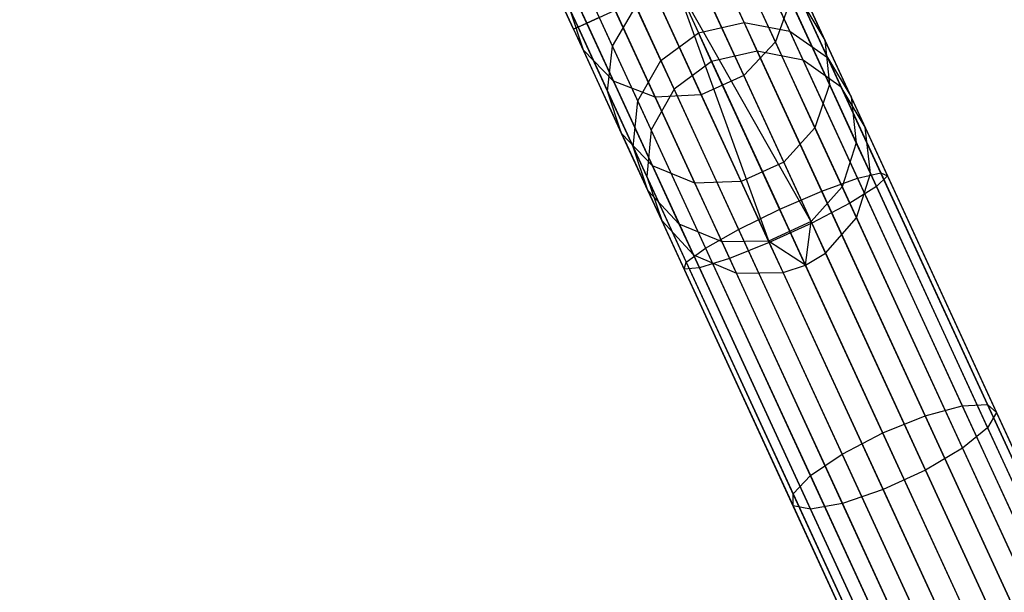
# Model space of a CAD drawing. Extents: x -102 to 102, y -101 to 102.
# Tile 293 of 481: x 27.91 to 36.66, y -78.69 to -73.6. Entities that reach past the tile are written whole.
import ezdxf

# ---------------------------------------------------------------- set-up
doc = ezdxf.new("R2010")
doc.units = 0
doc.header["$LTSCALE"] = 25.4
doc.layers.get('0').update_dxf_attribs({"linetype": 'CONTINUOUS'})

# ---------------------------------------------------------------- blocks, each defined once
blk = doc.blocks.new('NL2500011659_STL')
at = {"color": 0}
for p, q in [((17.4382, -39.6168, -6.8309), (32.9503, -73.6274, -7)), ((17.4382, -39.6168, -6.8309), (32.9503, -73.6274, -7)), ((32.8336, -73.6811, -7.3955), (17.2098, -39.7218, -7.6045)), ((17.2098, -39.7218, -7.3955), (32.8336, -73.6811, -7.3955)), ((32.8336, -73.6811, -7.3955), (17.2098, -39.7218, -7.6045)), ((17.2098, -39.7218, -7.6045), (32.8731, -73.663, -7.809)), ((17.2098, -39.7218, -7.6045), (32.8731, -73.663, -7.809)), ((17.2098, -39.7218, -7.3955), (32.8336, -73.6811, -7.3955)), ((17.2493, -39.7037, -7.809), (32.8731, -73.663, -7.809)), ((17.2493, -39.7037, -7.809), (32.8731, -73.663, -7.809)), ((32.9503, -73.6274, -7), (17.2493, -39.7037, -7.191)), ((17.2493, -39.7037, -7.191), (32.8336, -73.6811, -7.3955)), ((17.2493, -39.7037, -7.191), (32.8336, -73.6811, -7.3955)), ((32.9503, -73.6274, -7), (17.2493, -39.7037, -7.191)), ((32.8731, -73.663, -7.809), (17.3266, -39.6681, -8)), ((32.8731, -73.663, -7.809), (17.3266, -39.6681, -8)), ((17.3266, -39.6681, -7), (32.9503, -73.6274, -7)), ((17.3266, -39.6681, -7), (32.9503, -73.6274, -7)), ((34.627, -73.7935, -295.9127), (34.169, -72.7979, -298.0493)), ((34.627, -73.7935, -295.9127), (34.169, -72.7979, -298.0493)), ((34.5238, -72.9035, -7), (35.5256, -75.0809, -7.1406)), ((34.5238, -72.9035, -7), (35.5256, -75.0809, -7.1406)), ((34.6011, -72.868, -7.809), (35.5633, -74.9595, -7.9441)), ((34.6011, -72.868, -7.809), (35.5633, -74.9595, -7.9441)), ((34.6406, -72.8498, -7.3955), (35.623, -74.9852, -7.5334)), ((34.6406, -72.8498, -7.3955), (35.623, -74.9852, -7.5334)), ((32.9203, -73.8695, -295.6279), (32.4777, -72.9076, -297.6922)), ((32.9203, -73.8695, -295.6279), (32.4777, -72.9076, -297.6922)), ((34.4122, -72.9549, -8.1691), (35.3569, -75.0081, -8.3017)), ((34.4122, -72.9549, -8.1691), (35.3569, -75.0081, -8.3017)), ((34.2711, -73.0198, -6.691), (35.288, -75.2301, -6.8337)), ((34.2711, -73.0198, -6.691), (35.288, -75.2301, -6.8337)), ((35.0674, -73.7776, -293.4554), (34.7272, -73.0381, -295.6279)), ((35.0674, -73.7776, -293.4554), (34.7272, -73.0381, -295.6279)), ((33.1882, -74.1444, -295.7878), (32.7369, -73.1636, -297.8927)), ((33.1882, -74.1444, -295.7878), (32.7369, -73.1636, -297.8927)), ((33.18, -73.8326, -293.2262), (32.8529, -73.1216, -295.3151)), ((33.18, -73.8326, -293.2262), (32.8529, -73.1216, -295.3151)), ((34.3466, -74.0928, -295.9811), (33.8848, -73.0891, -298.1351)), ((34.3466, -74.0928, -295.9811), (33.8848, -73.0891, -298.1351)), ((34.1066, -73.0955, -8.4135), (35.0393, -75.1228, -8.5444)), ((34.1066, -73.0955, -8.4135), (35.0393, -75.1228, -8.5444)), ((34.3485, -73.6213, -291.016), (34.127, -73.1399, -293.1538)), ((34.3485, -73.6213, -291.016), (34.127, -73.1399, -293.1538)), ((33.723, -73.2349, -293.1282), (33.9435, -73.7141, -291.0001)), ((33.723, -73.2349, -293.1282), (33.9435, -73.7141, -291.0001)), ((33.926, -73.1786, -6.5218), (34.9511, -75.4068, -6.6657)), ((33.926, -73.1786, -6.5218), (34.9511, -75.4068, -6.6657)), ((34.7545, -73.699, -291.061), (34.5302, -73.2113, -293.2262)), ((34.7545, -73.699, -291.061), (34.5302, -73.2113, -293.2262)), ((33.5591, -74.2849, -295.9127), (33.101, -73.2893, -298.0493)), ((33.5591, -74.2849, -295.9127), (33.101, -73.2893, -298.0493)), ((33.9688, -74.2666, -295.9811), (33.5071, -73.2629, -298.1351)), ((33.9688, -74.2666, -295.9811), (33.5071, -73.2629, -298.1351)), ((33.7371, -73.2655, -6.5), (34.9511, -75.4068, -6.6657)), ((33.7371, -73.2655, -6.5), (34.9511, -75.4068, -6.6657)), ((33.7371, -73.2655, -6.5), (34.5734, -75.5806, -6.6657)), ((33.7371, -73.2655, -6.5), (34.5734, -75.5806, -6.6657)), ((33.7371, -73.2655, -8.5), (34.6656, -75.2836, -8.6303)), ((33.7371, -73.2655, -8.5), (34.6656, -75.2836, -8.6303)), ((33.5482, -73.3524, -6.5218), (34.5734, -75.5806, -6.6657)), ((33.5482, -73.3524, -6.5218), (34.5734, -75.5806, -6.6657)), ((34.7617, -73.4204, -295.7878), (34.627, -73.7935, -295.9127)), ((34.7617, -73.4204, -295.7878), (34.627, -73.7935, -295.9127)), ((35.1086, -74.1744, -293.5725), (34.7617, -73.4204, -295.7878)), ((35.1086, -74.1744, -293.5725), (34.7617, -73.4204, -295.7878)), ((32.9203, -73.8695, -295.6279), (32.8017, -73.5077, -295.4607)), ((33.1348, -74.2319, -293.3329), (32.8017, -73.5077, -295.4607)), ((32.9203, -73.8695, -295.6279), (32.8017, -73.5077, -295.4607)), ((33.1348, -74.2319, -293.3329), (32.8017, -73.5077, -295.4607)), ((32.9503, -73.6274, -7), (33.2031, -73.5111, -6.691)), ((32.9503, -73.6274, -7), (33.2031, -73.5111, -6.691)), ((33.18, -73.8326, -293.2262), (33.388, -73.4799, -293.1538)), ((33.18, -73.8326, -293.2262), (33.388, -73.4799, -293.1538)), ((33.2031, -73.5111, -6.691), (34.22, -75.7214, -6.8337)), ((33.2031, -73.5111, -6.691), (34.22, -75.7214, -6.8337)), ((33.3676, -73.4355, -8.4135), (34.3003, -75.4628, -8.5444)), ((33.3676, -73.4355, -8.4135), (34.3003, -75.4628, -8.5444)), ((33.6095, -73.9613, -291.016), (33.388, -73.4799, -293.1538)), ((33.6095, -73.9613, -291.016), (33.388, -73.4799, -293.1538)), ((34.8628, -73.4369, -293.3329), (35.0674, -73.7776, -293.4554)), ((35.0914, -73.9336, -291.1274), (34.8628, -73.4369, -293.3329)), ((35.0914, -73.9336, -291.1274), (34.8628, -73.4369, -293.3329)), ((34.8628, -73.4369, -293.3329), (35.0674, -73.7776, -293.4554)), ((33.062, -73.5761, -8.1691), (32.8731, -73.663, -7.809)), ((33.062, -73.5761, -8.1691), (32.8731, -73.663, -7.809)), ((33.062, -73.5761, -8.1691), (34.0066, -75.6293, -8.3017)), ((33.062, -73.5761, -8.1691), (34.0066, -75.6293, -8.3017)), ((32.8336, -73.6811, -7.3955), (32.9503, -73.6274, -7)), ((32.8336, -73.6811, -7.3955), (32.9503, -73.6274, -7)), ((32.8731, -73.663, -7.809), (32.8336, -73.6811, -7.3955)), ((32.8731, -73.663, -7.809), (32.8336, -73.6811, -7.3955)), ((32.8336, -73.6811, -7.3955), (33.8161, -75.8166, -7.5334)), ((32.8336, -73.6811, -7.3955), (33.8161, -75.8166, -7.5334)), ((32.8731, -73.663, -7.809), (33.8353, -75.7545, -7.9441)), ((32.8731, -73.663, -7.809), (33.8353, -75.7545, -7.9441)), ((32.9503, -73.6274, -7), (33.9521, -75.8049, -7.1406)), ((32.9503, -73.6274, -7), (33.9521, -75.8049, -7.1406)), ((33.9435, -73.7141, -291.0001), (34.3485, -73.6213, -291.016)), ((33.9435, -73.7141, -291.0001), (34.3485, -73.6213, -291.016)), ((34.3485, -73.6213, -291.016), (34.7545, -73.699, -291.061)), ((34.4656, -73.8758, -288.8314), (34.3485, -73.6213, -291.016)), ((34.4656, -73.8758, -288.8314), (34.3485, -73.6213, -291.016)), ((34.3485, -73.6213, -291.016), (34.7545, -73.699, -291.061)), ((33.6095, -73.9613, -291.016), (33.9435, -73.7141, -291.0001)), ((33.6095, -73.9613, -291.016), (33.9435, -73.7141, -291.0001)), ((34.0601, -73.9675, -288.8254), (33.9435, -73.7141, -291.0001)), ((34.0601, -73.9675, -288.8254), (33.9435, -73.7141, -291.0001)), ((34.7545, -73.699, -291.061), (35.0914, -73.9336, -291.1274)), ((34.8731, -73.9567, -288.8484), (34.7545, -73.699, -291.061)), ((34.8731, -73.9567, -288.8484), (34.7545, -73.699, -291.061)), ((34.7545, -73.699, -291.061), (35.0914, -73.9336, -291.1274)), ((35.0674, -73.7776, -293.4554), (35.1086, -74.1744, -293.5725)), ((35.3007, -74.2847, -291.2036), (35.0674, -73.7776, -293.4554)), ((35.3007, -74.2847, -291.2036), (35.0674, -73.7776, -293.4554)), ((35.0674, -73.7776, -293.4554), (35.1086, -74.1744, -293.5725)), ((33.1348, -74.2319, -293.3329), (33.18, -73.8326, -293.2262)), ((33.1348, -74.2319, -293.3329), (33.18, -73.8326, -293.2262)), ((33.4043, -74.3202, -291.061), (33.18, -73.8326, -293.2262)), ((33.4043, -74.3202, -291.061), (33.18, -73.8326, -293.2262)), ((34.627, -73.7935, -295.9127), (34.3466, -74.0928, -295.9811)), ((34.627, -73.7935, -295.9127), (34.3466, -74.0928, -295.9811)), ((34.9791, -74.5589, -293.6641), (34.627, -73.7935, -295.9127)), ((34.9791, -74.5589, -293.6641), (34.627, -73.7935, -295.9127)), ((33.1882, -74.1444, -295.7878), (32.9203, -73.8695, -295.6279)), ((33.2604, -74.6089, -293.4554), (32.9203, -73.8695, -295.6279)), ((33.1882, -74.1444, -295.7878), (32.9203, -73.8695, -295.6279)), ((33.2604, -74.6089, -293.4554), (32.9203, -73.8695, -295.6279)), ((34.4656, -73.8758, -288.8314), (34.0601, -73.9675, -288.8254)), ((34.4656, -73.8758, -288.8314), (34.0601, -73.9675, -288.8254)), ((42.0645, -90.3926, -28.8314), (34.4656, -73.8758, -288.8314)), ((34.8731, -73.9567, -288.8484), (34.4656, -73.8758, -288.8314)), ((42.0645, -90.3926, -28.8314), (34.4656, -73.8758, -288.8314)), ((34.8731, -73.9567, -288.8484), (34.4656, -73.8758, -288.8314)), ((42.4721, -90.4735, -28.8485), (34.8731, -73.9567, -288.8484)), ((35.2122, -74.1962, -288.8736), (34.8731, -73.9567, -288.8484)), ((42.4721, -90.4735, -28.8485), (34.8731, -73.9567, -288.8484)), ((35.2122, -74.1962, -288.8736), (34.8731, -73.9567, -288.8484)), ((35.0914, -73.9336, -291.1274), (35.3007, -74.2847, -291.2036)), ((35.2122, -74.1962, -288.8736), (35.0914, -73.9336, -291.1274)), ((35.2122, -74.1962, -288.8736), (35.0914, -73.9336, -291.1274)), ((35.0914, -73.9336, -291.1274), (35.3007, -74.2847, -291.2036)), ((33.4043, -74.3202, -291.061), (33.6095, -73.9613, -291.016)), ((33.4043, -74.3202, -291.061), (33.6095, -73.9613, -291.016)), ((33.7266, -74.2158, -288.8314), (33.6095, -73.9613, -291.016)), ((33.7266, -74.2158, -288.8314), (33.6095, -73.9613, -291.016)), ((34.0601, -73.9675, -288.8254), (33.7266, -74.2158, -288.8314)), ((34.0601, -73.9675, -288.8254), (33.7266, -74.2158, -288.8314)), ((41.659, -90.4843, -28.8254), (34.0601, -73.9675, -288.8254)), ((41.659, -90.4843, -28.8254), (34.0601, -73.9675, -288.8254)), ((34.3466, -74.0928, -295.9811), (33.9688, -74.2666, -295.9811)), ((34.3466, -74.0928, -295.9811), (33.9688, -74.2666, -295.9811)), ((34.7016, -74.8644, -293.7142), (34.3466, -74.0928, -295.9811)), ((34.7016, -74.8644, -293.7142), (34.3466, -74.0928, -295.9811)), ((33.5591, -74.2849, -295.9127), (33.1882, -74.1444, -295.7878)), ((33.5351, -74.8984, -293.5725), (33.1882, -74.1444, -295.7878)), ((33.5591, -74.2849, -295.9127), (33.1882, -74.1444, -295.7878)), ((33.5351, -74.8984, -293.5725), (33.1882, -74.1444, -295.7878)), ((33.7266, -74.2158, -288.8314), (33.5229, -74.5779, -288.8484)), ((33.7266, -74.2158, -288.8314), (33.5229, -74.5779, -288.8484)), ((41.3255, -90.7326, -28.8314), (33.7266, -74.2158, -288.8314)), ((41.3255, -90.7326, -28.8314), (33.7266, -74.2158, -288.8314)), ((35.1086, -74.1744, -293.5725), (34.9791, -74.5589, -293.6641)), ((35.1086, -74.1744, -293.5725), (34.9791, -74.5589, -293.6641)), ((35.3465, -74.6915, -291.2764), (35.1086, -74.1744, -293.5725)), ((35.3465, -74.6915, -291.2764), (35.1086, -74.1744, -293.5725)), ((42.8111, -90.713, -28.8736), (35.2122, -74.1962, -288.8736)), ((35.4241, -74.5528, -288.9024), (35.2122, -74.1962, -288.8736)), ((42.8111, -90.713, -28.8736), (35.2122, -74.1962, -288.8736)), ((35.4241, -74.5528, -288.9024), (35.2122, -74.1962, -288.8736)), ((33.2604, -74.6089, -293.4554), (33.1348, -74.2319, -293.3329)), ((33.3634, -74.7286, -291.1274), (33.1348, -74.2319, -293.3329)), ((33.2604, -74.6089, -293.4554), (33.1348, -74.2319, -293.3329)), ((33.3634, -74.7286, -291.1274), (33.1348, -74.2319, -293.3329)), ((33.9688, -74.2666, -295.9811), (33.5591, -74.2849, -295.9127)), ((33.9688, -74.2666, -295.9811), (33.5591, -74.2849, -295.9127)), ((33.9112, -75.0502, -293.6641), (33.5591, -74.2849, -295.9127)), ((33.9112, -75.0502, -293.6641), (33.5591, -74.2849, -295.9127)), ((34.3238, -75.0382, -293.7142), (33.9688, -74.2666, -295.9811)), ((34.3238, -75.0382, -293.7142), (33.9688, -74.2666, -295.9811)), ((35.3007, -74.2847, -291.2036), (35.3465, -74.6915, -291.2764)), ((35.4241, -74.5528, -288.9024), (35.3007, -74.2847, -291.2036)), ((35.4241, -74.5528, -288.9024), (35.3007, -74.2847, -291.2036)), ((35.3007, -74.2847, -291.2036), (35.3465, -74.6915, -291.2764)), ((33.3634, -74.7286, -291.1274), (33.4043, -74.3202, -291.061)), ((33.3634, -74.7286, -291.1274), (33.4043, -74.3202, -291.061)), ((33.5229, -74.5779, -288.8484), (33.4043, -74.3202, -291.061)), ((33.5229, -74.5779, -288.8484), (33.4043, -74.3202, -291.061)), ((34.9791, -74.5589, -293.6641), (34.7016, -74.8644, -293.7142)), ((34.9791, -74.5589, -293.6641), (34.7016, -74.8644, -293.7142)), ((35.2206, -75.0838, -291.3333), (34.9791, -74.5589, -293.6641)), ((35.2206, -75.0838, -291.3333), (34.9791, -74.5589, -293.6641)), ((43.023, -91.0696, -28.9024), (35.4241, -74.5528, -288.9024)), ((35.4722, -74.9649, -288.93), (35.4241, -74.5528, -288.9024)), ((43.023, -91.0696, -28.9024), (35.4241, -74.5528, -288.9024)), ((35.4722, -74.9649, -288.93), (35.4241, -74.5528, -288.9024)), ((33.5351, -74.8984, -293.5725), (33.2604, -74.6089, -293.4554)), ((33.4938, -75.1161, -291.2036), (33.2604, -74.6089, -293.4554)), ((33.5351, -74.8984, -293.5725), (33.2604, -74.6089, -293.4554)), ((33.4938, -75.1161, -291.2036), (33.2604, -74.6089, -293.4554)), ((33.5229, -74.5779, -288.8484), (33.4842, -74.9912, -288.8736)), ((33.5229, -74.5779, -288.8484), (33.4842, -74.9912, -288.8736)), ((41.1218, -91.0947, -28.8485), (33.5229, -74.5779, -288.8484)), ((41.1218, -91.0947, -28.8485), (33.5229, -74.5779, -288.8484)), ((33.4938, -75.1161, -291.2036), (33.3634, -74.7286, -291.1274)), ((33.4842, -74.9912, -288.8736), (33.3634, -74.7286, -291.1274)), ((33.4938, -75.1161, -291.2036), (33.3634, -74.7286, -291.1274)), ((33.4842, -74.9912, -288.8736), (33.3634, -74.7286, -291.1274)), ((35.3465, -74.6915, -291.2764), (35.2206, -75.0838, -291.3333)), ((35.3465, -74.6915, -291.2764), (35.2206, -75.0838, -291.3333)), ((35.4722, -74.9649, -288.93), (35.3465, -74.6915, -291.2764)), ((35.4722, -74.9649, -288.93), (35.3465, -74.6915, -291.2764)), ((33.9112, -75.0502, -293.6641), (33.5351, -74.8984, -293.5725)), ((33.773, -75.4155, -291.2764), (33.5351, -74.8984, -293.5725)), ((33.9112, -75.0502, -293.6641), (33.5351, -74.8984, -293.5725)), ((33.773, -75.4155, -291.2764), (33.5351, -74.8984, -293.5725)), ((34.7016, -74.8644, -293.7142), (34.3238, -75.0382, -293.7142)), ((34.7016, -74.8644, -293.7142), (34.3238, -75.0382, -293.7142)), ((34.945, -75.3935, -291.3645), (34.7016, -74.8644, -293.7142)), ((34.945, -75.3935, -291.3645), (34.7016, -74.8644, -293.7142)), ((41.0831, -91.508, -28.8736), (33.4842, -74.9912, -288.8736)), ((33.4842, -74.9912, -288.8736), (33.6171, -75.3841, -288.9024)), ((41.0831, -91.508, -28.8736), (33.4842, -74.9912, -288.8736)), ((33.4842, -74.9912, -288.8736), (33.6171, -75.3841, -288.9024)), ((35.3483, -75.3612, -288.9516), (35.4722, -74.9649, -288.93)), ((35.3483, -75.3612, -288.9516), (35.4722, -74.9649, -288.93)), ((35.3569, -75.0081, -8.3017), (35.5633, -74.9595, -7.9441)), ((35.3569, -75.0081, -8.3017), (35.5633, -74.9595, -7.9441)), ((43.0712, -91.4817, -28.93), (35.4722, -74.9649, -288.93)), ((43.0712, -91.4817, -28.93), (35.4722, -74.9649, -288.93)), ((35.623, -74.9852, -7.5334), (35.5256, -75.0809, -7.1406)), ((35.623, -74.9852, -7.5334), (35.5256, -75.0809, -7.1406)), ((35.5633, -74.9595, -7.9441), (36.5124, -77.0223, -8.3474)), ((35.5633, -74.9595, -7.9441), (36.5124, -77.0223, -8.3474)), ((35.5633, -74.9595, -7.9441), (35.623, -74.9852, -7.5334)), ((35.5633, -74.9595, -7.9441), (35.623, -74.9852, -7.5334)), ((35.623, -74.9852, -7.5334), (36.592, -77.0914, -7.9451)), ((35.623, -74.9852, -7.5334), (36.592, -77.0914, -7.9451)), ((34.3238, -75.0382, -293.7142), (33.9112, -75.0502, -293.6641)), ((34.3238, -75.0382, -293.7142), (33.9112, -75.0502, -293.6641)), ((34.1527, -75.5751, -291.3333), (33.9112, -75.0502, -293.6641)), ((34.1527, -75.5751, -291.3333), (33.9112, -75.0502, -293.6641)), ((34.5673, -75.5673, -291.3645), (34.3238, -75.0382, -293.7142)), ((34.5673, -75.5673, -291.3645), (34.3238, -75.0382, -293.7142)), ((35.2206, -75.0838, -291.3333), (34.945, -75.3935, -291.3645)), ((35.2206, -75.0838, -291.3333), (34.945, -75.3935, -291.3645)), ((35.0393, -75.1228, -8.5444), (35.3569, -75.0081, -8.3017)), ((35.0393, -75.1228, -8.5444), (35.3569, -75.0081, -8.3017)), ((35.3483, -75.3612, -288.9516), (35.2206, -75.0838, -291.3333)), ((35.3483, -75.3612, -288.9516), (35.2206, -75.0838, -291.3333)), ((35.5256, -75.0809, -7.1406), (35.288, -75.2301, -6.8337)), ((35.5256, -75.0809, -7.1406), (35.288, -75.2301, -6.8337)), ((35.3569, -75.0081, -8.3017), (36.2885, -77.0332, -8.6976)), ((35.3569, -75.0081, -8.3017), (36.2885, -77.0332, -8.6976)), ((35.5256, -75.0809, -7.1406), (36.5137, -77.2285, -7.5605)), ((35.5256, -75.0809, -7.1406), (36.5137, -77.2285, -7.5605)), ((33.773, -75.4155, -291.2764), (33.4938, -75.1161, -291.2036)), ((33.6171, -75.3841, -288.9024), (33.4938, -75.1161, -291.2036)), ((33.773, -75.4155, -291.2764), (33.4938, -75.1161, -291.2036)), ((33.6171, -75.3841, -288.9024), (33.4938, -75.1161, -291.2036)), ((34.6656, -75.2836, -8.6303), (35.0393, -75.1228, -8.5444)), ((34.6656, -75.2836, -8.6303), (35.0393, -75.1228, -8.5444)), ((35.0393, -75.1228, -8.5444), (35.9592, -77.1222, -8.9354)), ((35.0393, -75.1228, -8.5444), (35.9592, -77.1222, -8.9354)), ((35.288, -75.2301, -6.8337), (34.9511, -75.4068, -6.6657)), ((35.288, -75.2301, -6.8337), (34.9511, -75.4068, -6.6657)), ((35.288, -75.2301, -6.8337), (36.2909, -77.41, -7.2599)), ((35.288, -75.2301, -6.8337), (36.2909, -77.41, -7.2599)), ((34.3003, -75.4628, -8.5444), (34.6656, -75.2836, -8.6303)), ((34.3003, -75.4628, -8.5444), (34.6656, -75.2836, -8.6303)), ((35.5813, -77.274, -9.0195), (34.6656, -75.2836, -8.6303)), ((35.5813, -77.274, -9.0195), (34.6656, -75.2836, -8.6303)), ((41.216, -91.9009, -28.9024), (33.6171, -75.3841, -288.9024)), ((33.6171, -75.3841, -288.9024), (33.8987, -75.6888, -288.93)), ((41.216, -91.9009, -28.9024), (33.6171, -75.3841, -288.9024)), ((33.6171, -75.3841, -288.9024), (33.8987, -75.6888, -288.93)), ((34.1527, -75.5751, -291.3333), (33.773, -75.4155, -291.2764)), ((33.8987, -75.6888, -288.93), (33.773, -75.4155, -291.2764)), ((34.1527, -75.5751, -291.3333), (33.773, -75.4155, -291.2764)), ((33.8987, -75.6888, -288.93), (33.773, -75.4155, -291.2764)), ((34.945, -75.3935, -291.3645), (34.5673, -75.5673, -291.3645)), ((34.945, -75.3935, -291.3645), (34.5673, -75.5673, -291.3645)), ((34.9511, -75.4068, -6.6657), (34.5734, -75.5806, -6.6657)), ((34.9511, -75.4068, -6.6657), (34.5734, -75.5806, -6.6657)), ((34.894, -75.78, -288.9649), (34.945, -75.3935, -291.3645)), ((34.894, -75.78, -288.9649), (34.945, -75.3935, -291.3645)), ((35.0737, -75.6733, -288.9633), (34.945, -75.3935, -291.3645)), ((35.0737, -75.6733, -288.9633), (34.945, -75.3935, -291.3645)), ((34.9511, -75.4068, -6.6657), (35.9622, -77.6044, -7.0954)), ((34.9511, -75.4068, -6.6657), (35.9622, -77.6044, -7.0954)), ((35.0737, -75.6733, -288.9633), (35.3483, -75.3612, -288.9516)), ((35.0737, -75.6733, -288.9633), (35.3483, -75.3612, -288.9516)), ((42.9472, -91.878, -28.9515), (35.3483, -75.3612, -288.9516)), ((42.9472, -91.878, -28.9515), (35.3483, -75.3612, -288.9516)), ((34.0066, -75.6293, -8.3017), (34.3003, -75.4628, -8.5444)), ((34.0066, -75.6293, -8.3017), (34.3003, -75.4628, -8.5444)), ((34.3003, -75.4628, -8.5444), (35.2202, -77.4622, -8.9354)), ((34.3003, -75.4628, -8.5444), (35.2202, -77.4622, -8.9354)), ((34.5673, -75.5673, -291.3645), (34.1527, -75.5751, -291.3333)), ((34.5673, -75.5673, -291.3645), (34.1527, -75.5751, -291.3333)), ((34.2803, -75.8526, -288.9516), (34.1527, -75.5751, -291.3333)), ((34.2803, -75.8526, -288.9516), (34.1527, -75.5751, -291.3333)), ((34.5734, -75.5806, -6.6657), (34.22, -75.7214, -6.8337)), ((34.5734, -75.5806, -6.6657), (34.22, -75.7214, -6.8337)), ((34.894, -75.78, -288.9649), (34.5673, -75.5673, -291.3645)), ((34.894, -75.78, -288.9649), (34.5673, -75.5673, -291.3645)), ((34.696, -75.8471, -288.9633), (34.5673, -75.5673, -291.3645)), ((34.696, -75.8471, -288.9633), (34.5673, -75.5673, -291.3645)), ((34.5734, -75.5806, -6.6657), (35.5844, -77.7782, -7.0954)), ((34.5734, -75.5806, -6.6657), (35.5844, -77.7782, -7.0954)), ((33.8353, -75.7545, -7.9441), (34.0066, -75.6293, -8.3017)), ((33.8353, -75.7545, -7.9441), (34.0066, -75.6293, -8.3017)), ((41.4977, -92.2056, -28.93), (33.8987, -75.6888, -288.93)), ((33.8987, -75.6888, -288.93), (34.2803, -75.8526, -288.9516)), ((41.4977, -92.2056, -28.93), (33.8987, -75.6888, -288.93)), ((33.8987, -75.6888, -288.93), (34.2803, -75.8526, -288.9516)), ((34.0066, -75.6293, -8.3017), (34.9383, -77.6544, -8.6976)), ((34.0066, -75.6293, -8.3017), (34.9383, -77.6544, -8.6976)), ((34.894, -75.78, -288.9649), (35.0737, -75.6733, -288.9633)), ((34.894, -75.78, -288.9649), (35.0737, -75.6733, -288.9633)), ((42.6726, -92.1901, -28.9634), (35.0737, -75.6733, -288.9633)), ((42.6726, -92.1901, -28.9634), (35.0737, -75.6733, -288.9633)), ((33.8161, -75.8166, -7.5334), (33.8353, -75.7545, -7.9441)), ((33.8161, -75.8166, -7.5334), (33.8353, -75.7545, -7.9441)), ((33.8353, -75.7545, -7.9441), (34.7844, -77.8173, -8.3474)), ((33.8353, -75.7545, -7.9441), (34.7844, -77.8173, -8.3474)), ((34.22, -75.7214, -6.8337), (33.9521, -75.8049, -7.1406)), ((34.22, -75.7214, -6.8337), (33.9521, -75.8049, -7.1406)), ((34.22, -75.7214, -6.8337), (35.2229, -77.9013, -7.2599)), ((34.22, -75.7214, -6.8337), (35.2229, -77.9013, -7.2599)), ((34.696, -75.8471, -288.9633), (34.894, -75.78, -288.9649)), ((34.696, -75.8471, -288.9633), (34.894, -75.78, -288.9649)), ((42.4929, -92.2968, -28.9649), (34.894, -75.78, -288.9649)), ((42.4929, -92.2968, -28.9649), (34.894, -75.78, -288.9649)), ((33.9521, -75.8049, -7.1406), (33.8161, -75.8166, -7.5334)), ((33.9521, -75.8049, -7.1406), (33.8161, -75.8166, -7.5334)), ((33.8161, -75.8166, -7.5334), (34.785, -77.9227, -7.9451)), ((33.8161, -75.8166, -7.5334), (34.785, -77.9227, -7.9451)), ((33.9521, -75.8049, -7.1406), (34.9402, -77.9524, -7.5605)), ((33.9521, -75.8049, -7.1406), (34.9402, -77.9524, -7.5605)), ((34.2803, -75.8526, -288.9516), (34.696, -75.8471, -288.9633)), ((34.2803, -75.8526, -288.9516), (34.696, -75.8471, -288.9633)), ((41.8793, -92.3694, -28.9515), (34.2803, -75.8526, -288.9516)), ((41.8793, -92.3694, -28.9515), (34.2803, -75.8526, -288.9516)), ((42.2949, -92.3639, -28.9634), (34.696, -75.8471, -288.9633)), ((42.2949, -92.3639, -28.9634), (34.696, -75.8471, -288.9633)), ((35.9592, -77.1222, -8.9354), (36.2885, -77.0332, -8.6976)), ((35.9592, -77.1222, -8.9354), (36.2885, -77.0332, -8.6976)), ((36.2885, -77.0332, -8.6976), (36.5124, -77.0223, -8.3474)), ((36.2885, -77.0332, -8.6976), (36.5124, -77.0223, -8.3474)), ((36.2885, -77.0332, -8.6976), (37.1945, -79.0023, -9.3515)), ((36.2885, -77.0332, -8.6976), (37.1945, -79.0023, -9.3515)), ((36.5124, -77.0223, -8.3474), (37.4352, -79.0281, -9.0134)), ((36.5124, -77.0223, -8.3474), (37.4352, -79.0281, -9.0134)), ((36.5124, -77.0223, -8.3474), (36.592, -77.0914, -7.9451)), ((36.5124, -77.0223, -8.3474), (36.592, -77.0914, -7.9451)), ((36.592, -77.0914, -7.9451), (36.5137, -77.2285, -7.5605)), ((36.592, -77.0914, -7.9451), (36.5137, -77.2285, -7.5605)), ((36.592, -77.0914, -7.9451), (37.5342, -79.1393, -8.6251)), ((36.592, -77.0914, -7.9451), (37.5342, -79.1393, -8.6251)), ((35.5813, -77.274, -9.0195), (35.9592, -77.1222, -8.9354)), ((35.5813, -77.274, -9.0195), (35.9592, -77.1222, -8.9354)), ((35.9592, -77.1222, -8.9354), (36.8537, -79.0665, -9.5809)), ((35.9592, -77.1222, -8.9354), (36.8537, -79.0665, -9.5809)), ((35.2202, -77.4622, -8.9354), (35.5813, -77.274, -9.0195)), ((35.2202, -77.4622, -8.9354), (35.5813, -77.274, -9.0195)), ((36.4718, -79.2094, -9.6621), (35.5813, -77.274, -9.0195)), ((36.4718, -79.2094, -9.6621), (35.5813, -77.274, -9.0195)), ((36.5137, -77.2285, -7.5605), (36.2909, -77.41, -7.2599)), ((36.5137, -77.2285, -7.5605), (36.2909, -77.41, -7.2599)), ((36.5137, -77.2285, -7.5605), (37.4744, -79.3167, -8.2538)), ((36.5137, -77.2285, -7.5605), (37.4744, -79.3167, -8.2538)), ((36.2909, -77.41, -7.2599), (35.9622, -77.6044, -7.0954)), ((36.2909, -77.41, -7.2599), (35.9622, -77.6044, -7.0954)), ((36.2909, -77.41, -7.2599), (37.2661, -79.5297, -7.9637)), ((36.2909, -77.41, -7.2599), (37.2661, -79.5297, -7.9637)), ((34.9383, -77.6544, -8.6976), (35.2202, -77.4622, -8.9354)), ((34.9383, -77.6544, -8.6976), (35.2202, -77.4622, -8.9354)), ((35.2202, -77.4622, -8.9354), (36.1147, -79.4065, -9.5809)), ((35.2202, -77.4622, -8.9354), (36.1147, -79.4065, -9.5809)), ((35.9622, -77.6044, -7.0954), (35.5844, -77.7782, -7.0954)), ((35.9622, -77.6044, -7.0954), (35.5844, -77.7782, -7.0954)), ((35.9622, -77.6044, -7.0954), (36.9454, -79.7414, -7.805)), ((35.9622, -77.6044, -7.0954), (36.9454, -79.7414, -7.805)), ((34.7844, -77.8173, -8.3474), (34.9383, -77.6544, -8.6976)), ((34.7844, -77.8173, -8.3474), (34.9383, -77.6544, -8.6976)), ((34.9383, -77.6544, -8.6976), (35.8443, -79.6236, -9.3515)), ((34.9383, -77.6544, -8.6976), (35.8443, -79.6236, -9.3515)), ((35.5844, -77.7782, -7.0954), (35.2229, -77.9013, -7.2599)), ((35.5844, -77.7782, -7.0954), (35.2229, -77.9013, -7.2599)), ((35.5844, -77.7782, -7.0954), (36.5676, -79.9152, -7.805)), ((35.5844, -77.7782, -7.0954), (36.5676, -79.9152, -7.805)), ((34.785, -77.9227, -7.9451), (34.7844, -77.8173, -8.3474)), ((34.7844, -77.8173, -8.3474), (35.7072, -79.8231, -9.0134)), ((34.7844, -77.8173, -8.3474), (35.7072, -79.8231, -9.0134)), ((34.785, -77.9227, -7.9451), (34.7844, -77.8173, -8.3474)), ((34.9402, -77.9524, -7.5605), (34.785, -77.9227, -7.9451)), ((34.785, -77.9227, -7.9451), (35.7272, -79.9707, -8.6251)), ((34.785, -77.9227, -7.9451), (35.7272, -79.9707, -8.6251)), ((34.9402, -77.9524, -7.5605), (34.785, -77.9227, -7.9451)), ((35.2229, -77.9013, -7.2599), (34.9402, -77.9524, -7.5605)), ((35.2229, -77.9013, -7.2599), (34.9402, -77.9524, -7.5605)), ((34.9402, -77.9524, -7.5605), (35.9009, -80.0407, -8.2538)), ((34.9402, -77.9524, -7.5605), (35.9009, -80.0407, -8.2538)), ((35.2229, -77.9013, -7.2599), (36.1981, -80.021, -7.9637)), ((35.2229, -77.9013, -7.2599), (36.1981, -80.021, -7.9637))]:
    blk.add_line(p, q, dxfattribs=at)

msp = doc.modelspace()

# ---------------------------------------------------------------- block references
at = {"color": 0}
msp.add_blockref('NL2500011659_STL', (0, 0), dxfattribs=at)

doc.saveas('drawing.dxf')
